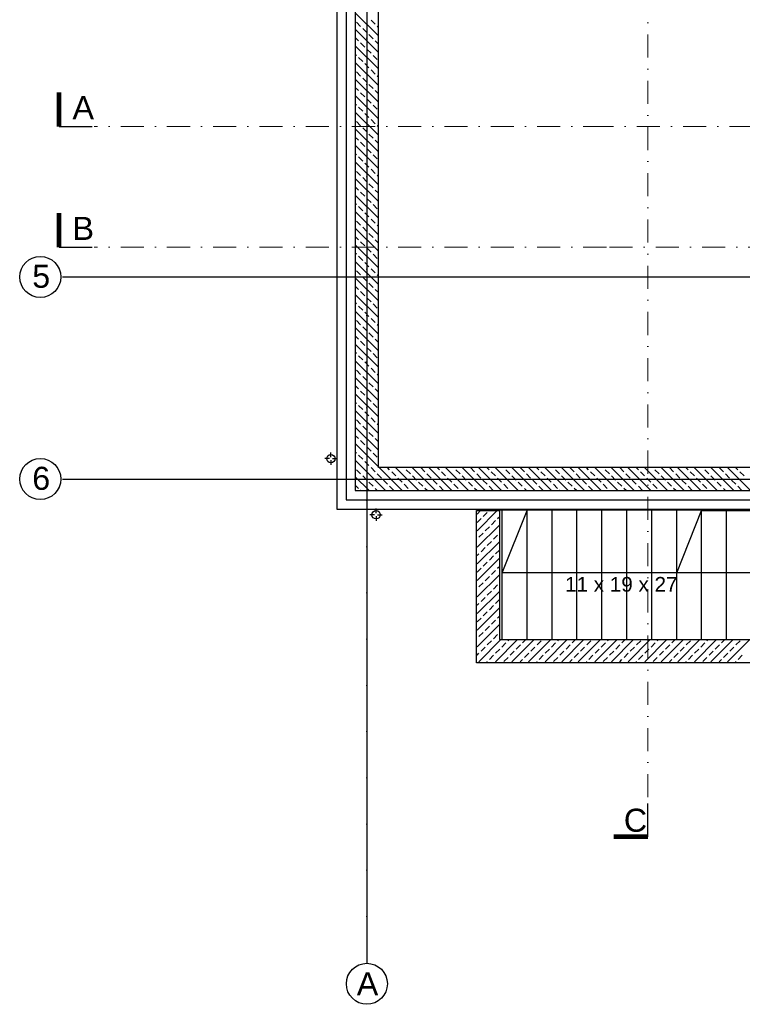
# Model space of a CAD drawing. Header units: millimetres. Extents: x -7023 to 53801, y 9849 to 33561.
# Tile 273 of 537: x 6008 to 6790, y 28541 to 29608. Entities that reach past the tile are written whole.
import ezdxf

# ---------------------------------------------------------------- set-up
doc = ezdxf.new("R2010")
doc.units = ezdxf.units.MM
doc.linetypes.add('DASHDOT', pattern=[1, 0.5, -0.25, 0, -0.25])
doc.linetypes.add('DASHDOTX2', pattern=[2, 1, -0.5, 0, -0.5])
doc.layers.add('.IE_podklad', color=252, linetype='Continuous')
doc.layers.add('PROJEKT osie', color=251, linetype='DASHDOTX2', lineweight=9)
doc.styles.add('Arial', font='arial.ttf', dxfattribs={"height": 125})
doc.styles.add('Opisowy', font='arial.ttf')
doc.styles.get("Standard").update_dxf_attribs({"font": 'arial.ttf'})
doc.linetypes.add('ZIGZAG', pattern='A,0.00254,-5.08,[131,ltypeshp.shx,S=5.08,R=0,X=-5.08,Y=0],-10.16,[131,ltypeshp.shx,S=5.08,R=180,X=5.08,Y=0],-5.08', length=20.32254)

# ---------------------------------------------------------------- blocks, each defined once
blk = doc.blocks.new('OSIE DOMKU')
at = {"layer": 'PROJEKT osie', "ltscale": 25}
for p, q in [((-32865.5, 6227), (-32865.5, 4134.8)), ((-33195, 4878.6), (-29896, 4878.6)), ((-33195, 4659.6), (-29896, 4659.6))]:
    blk.add_line(p, q, dxfattribs=at)
at = {"layer": 'PROJEKT osie', "linetype": 'Continuous'}
for centre in [(-33219.2, 4878.6), (-33219.2, 4659.6), (-32865.5, 4112.6)]:
    blk.add_circle(centre, 22.2, dxfattribs=at)
at = {"layer": 'PROJEKT osie', "char_height": 25, "attachment_point": 1}
for s, insert, width in [('5', (-33227.9, 4891.9), 30.102), ('6', (-33227.9, 4672.9), 30.102), ('{\\fArial|b0|i0|c238|p34;A}', (-32876.4, 4125.1), 492.116)]:
    blk.add_mtext(s, dxfattribs=dict(at, insert=insert, width=width))

msp = doc.modelspace()

# ---------------------------------------------------------------- linework, layer by layer
at = {"layer": '.IE_podklad', "ltscale": 25}
for p, q in [((6383.6, 30677.8), (6383.6, 28585.6)), ((6054.1, 29329.4), (9353.1, 29329.4)), ((6054.1, 29110.4), (9353.1, 29110.4))]:
    msp.add_line(p, q, dxfattribs=at)
at = {"layer": '.IE_podklad'}
for p, q in [((6351.1, 30374.9), (6351.1, 29077.9)), ((6371.1, 30354.9), (6371.1, 29097.9)), ((6396.1, 29122.9), (6396.1, 29622.9)), ((6396.1, 29590.7), (6371.1, 29615.7)), ((6376.8, 29601), (6372.4, 29605.5)), ((6392.6, 29603.2), (6388.1, 29607.7)), ((6396.1, 29599.7), (6394.8, 29601)), ((6396.1, 29572.8), (6371.1, 29597.8)), ((6383.6, 29594.2), (6379.1, 29598.7)), ((6390.3, 29587.5), (6385.8, 29592)), ((6374.6, 29585.3), (6371.1, 29588.8)), ((6396.1, 29554.8), (6371.1, 29579.8)), ((6381.3, 29578.5), (6376.8, 29583)), ((6396.1, 29581.8), (6392.6, 29585.3)), ((6372.4, 29569.5), (6371.1, 29570.8)), ((6388.1, 29571.8), (6383.6, 29576.3)), ((6394.8, 29565.1), (6390.3, 29569.5)), ((6396.1, 29536.9), (6371.1, 29561.9)), ((6379.1, 29562.8), (6374.6, 29567.3)), ((6385.8, 29556.1), (6381.3, 29560.6)), ((6376.8, 29547.1), (6372.4, 29551.6)), ((6392.6, 29549.3), (6388.1, 29553.8)), ((6396.1, 29545.8), (6394.8, 29547.1)), ((6396.1, 29518.9), (6371.1, 29543.9)), ((6383.6, 29540.4), (6379.1, 29544.8)), ((6390.3, 29533.6), (6385.8, 29538.1)), ((6374.6, 29531.4), (6371.1, 29534.9)), ((6396.1, 29500.9), (6371.1, 29525.9)), ((6381.3, 29524.6), (6376.8, 29529.1)), ((6396.1, 29527.9), (6392.6, 29531.4)), ((6372.4, 29515.7), (6371.1, 29517)), ((6388.1, 29517.9), (6383.6, 29522.4)), ((6394.8, 29511.2), (6390.3, 29515.7)), ((6396.1, 29483), (6371.1, 29508)), ((6379.1, 29508.9), (6374.6, 29513.4)), ((6385.8, 29502.2), (6381.3, 29506.7)), ((6376.8, 29493.2), (6372.4, 29497.7)), ((6392.6, 29495.5), (6388.1, 29499.9)), ((6396.1, 29492), (6394.8, 29493.2)), ((6396.1, 29465), (6371.1, 29490)), ((6383.6, 29486.5), (6379.1, 29491)), ((6390.3, 29479.7), (6385.8, 29484.2)), ((6374.6, 29477.5), (6371.1, 29481)), ((6396.1, 29447.1), (6371.1, 29472.1)), ((6381.3, 29470.8), (6376.8, 29475.3)), ((6396.1, 29474), (6392.6, 29477.5)), ((6372.4, 29461.8), (6371.1, 29463.1)), ((6388.1, 29464), (6383.6, 29468.5)), ((6394.8, 29457.3), (6390.3, 29461.8)), ((6396.1, 29429.1), (6371.1, 29454.1)), ((6379.1, 29455), (6374.6, 29459.5)), ((6385.8, 29448.3), (6381.3, 29452.8)), ((6376.8, 29439.3), (6372.4, 29443.8)), ((6392.6, 29441.6), (6388.1, 29446.1)), ((6396.1, 29411.1), (6371.1, 29436.1)), ((6383.6, 29432.6), (6379.1, 29437.1)), ((6390.3, 29425.9), (6385.8, 29430.3)), ((6396.1, 29438.1), (6394.8, 29439.3)), ((6374.6, 29423.6), (6371.1, 29427.2)), ((6381.3, 29416.9), (6376.8, 29421.4)), ((6396.1, 29420.1), (6392.6, 29423.6)), ((6396.1, 29393.2), (6371.1, 29418.2)), ((6372.4, 29407.9), (6371.1, 29409.2)), ((6388.1, 29410.1), (6383.6, 29414.6)), ((6394.8, 29403.4), (6390.3, 29407.9)), ((6396.1, 29375.2), (6371.1, 29400.2)), ((6379.1, 29401.2), (6374.6, 29405.7)), ((6385.8, 29394.4), (6381.3, 29398.9)), ((6376.8, 29385.4), (6372.4, 29389.9)), ((6392.6, 29387.7), (6388.1, 29392.2)), ((6396.1, 29357.3), (6371.1, 29382.3)), ((6383.6, 29378.7), (6379.1, 29383.2)), ((6390.3, 29372), (6385.8, 29376.5)), ((6396.1, 29384.2), (6394.8, 29385.4)), ((6374.6, 29369.7), (6371.1, 29373.3)), ((6381.3, 29363), (6376.8, 29367.5)), ((6396.1, 29366.2), (6392.6, 29369.7)), ((6396.1, 29339.3), (6371.1, 29364.3)), ((6372.4, 29354), (6371.1, 29355.3)), ((6388.1, 29356.3), (6383.6, 29360.8)), ((6396.1, 29321.3), (6371.1, 29346.3)), ((6379.1, 29347.3), (6374.6, 29351.8)), ((6385.8, 29340.5), (6381.3, 29345)), ((6394.8, 29349.5), (6390.3, 29354)), ((6376.8, 29331.6), (6372.4, 29336.1)), ((6392.6, 29333.8), (6388.1, 29338.3)), ((6396.1, 29303.4), (6371.1, 29328.4)), ((6383.6, 29324.8), (6379.1, 29329.3)), ((6390.3, 29318.1), (6385.8, 29322.6)), ((6396.1, 29330.3), (6394.8, 29331.6)), ((6374.6, 29315.9), (6371.1, 29319.4)), ((6381.3, 29309.1), (6376.8, 29313.6)), ((6396.1, 29312.4), (6392.6, 29315.9)), ((6396.1, 29285.4), (6371.1, 29310.4)), ((6372.4, 29300.1), (6371.1, 29301.4)), ((6388.1, 29302.4), (6383.6, 29306.9)), ((6396.1, 29267.5), (6371.1, 29292.5)), ((6379.1, 29293.4), (6374.6, 29297.9)), ((6385.8, 29286.7), (6381.3, 29291.2)), ((6394.8, 29295.6), (6390.3, 29300.1)), ((6376.8, 29277.7), (6372.4, 29282.2)), ((6392.6, 29279.9), (6388.1, 29284.4)), ((6396.1, 29249.5), (6371.1, 29274.5)), ((6383.6, 29270.9), (6379.1, 29275.4)), ((6396.1, 29276.4), (6394.8, 29277.7)), ((6374.6, 29262), (6371.1, 29265.5)), ((6381.3, 29255.2), (6376.8, 29259.7)), ((6390.3, 29264.2), (6385.8, 29268.7)), ((6396.1, 29258.5), (6392.6, 29262)), ((6396.1, 29231.5), (6371.1, 29256.5)), ((6372.4, 29246.3), (6371.1, 29247.6)), ((6388.1, 29248.5), (6383.6, 29253)), ((6396.1, 29213.6), (6371.1, 29238.6)), ((6379.1, 29239.5), (6374.6, 29244)), ((6385.8, 29232.8), (6381.3, 29237.3)), ((6394.8, 29241.8), (6390.3, 29246.3)), ((6376.8, 29223.8), (6372.4, 29228.3)), ((6392.6, 29226), (6388.1, 29230.5)), ((6396.1, 29195.6), (6371.1, 29220.6)), ((6383.6, 29217.1), (6379.1, 29221.6)), ((6396.1, 29222.6), (6394.8, 29223.8)), ((6374.6, 29208.1), (6371.1, 29211.6)), ((6381.3, 29201.4), (6376.8, 29205.8)), ((6390.3, 29210.3), (6385.8, 29214.8)), ((6396.1, 29204.6), (6392.6, 29208.1)), ((6396.1, 29177.7), (6371.1, 29202.7)), ((6388.1, 29194.6), (6383.6, 29199.1)), ((6372.4, 29192.4), (6371.1, 29193.7)), ((6396.1, 29159.7), (6371.1, 29184.7)), ((6379.1, 29185.6), (6374.6, 29190.1)), ((6394.8, 29187.9), (6390.3, 29192.4)), ((6376.8, 29169.9), (6372.4, 29174.4)), ((6385.8, 29178.9), (6381.3, 29183.4)), ((6392.6, 29172.2), (6388.1, 29176.7)), ((6396.1, 29141.7), (6371.1, 29166.7)), ((6383.6, 29163.2), (6379.1, 29167.7)), ((6396.1, 29168.7), (6394.8, 29169.9)), ((6374.6, 29154.2), (6371.1, 29157.7)), ((6381.3, 29147.5), (6376.8, 29152)), ((6390.3, 29156.5), (6385.8, 29160.9)), ((6396.1, 29150.7), (6392.6, 29154.2)), ((6396.1, 29123.8), (6371.1, 29148.8)), ((6388.1, 29140.7), (6383.6, 29145.2)), ((6372.4, 29138.5), (6371.1, 29139.8)), ((6403.9, 29097.9), (6371.1, 29130.8)), ((6379.1, 29131.8), (6374.6, 29136.2)), ((6394.8, 29134), (6390.3, 29138.5)), ((6376.8, 29116), (6372.4, 29120.5)), ((6385.8, 29125), (6381.3, 29129.5)), ((6392.6, 29118.3), (6388.1, 29122.8)), ((6917.1, 29122.9), (6396.1, 29122.9)), ((6421.9, 29097.9), (6396.9, 29122.9)), ((6408.3, 29120.5), (6405.9, 29122.9)), ((6439.8, 29097.9), (6414.8, 29122.9)), ((6424, 29122.8), (6423.8, 29122.9)), ((6430.7, 29116), (6426.2, 29120.5)), ((6457.8, 29097.9), (6432.8, 29122.9)), ((6446.4, 29118.3), (6442, 29122.8)), ((6475.8, 29097.9), (6450.8, 29122.9)), ((6462.2, 29120.5), (6459.7, 29122.9)), ((6493.7, 29097.9), (6468.7, 29122.9)), ((6477.9, 29122.8), (6477.7, 29122.9)), ((6484.6, 29116), (6480.1, 29120.5)), ((6511.7, 29097.9), (6486.7, 29122.9)), ((6500.3, 29118.3), (6495.8, 29122.8)), ((6529.6, 29097.9), (6504.6, 29122.9)), ((6516, 29120.5), (6513.6, 29122.9)), ((6547.6, 29097.9), (6522.6, 29122.9)), ((6531.8, 29122.8), (6531.6, 29122.9)), ((6538.5, 29116), (6534, 29120.5)), ((6565.6, 29097.9), (6540.6, 29122.9)), ((6554.2, 29118.3), (6549.7, 29122.8)), ((6583.5, 29097.9), (6558.5, 29122.9)), ((6569.9, 29120.5), (6567.5, 29122.9)), ((6601.5, 29097.9), (6576.5, 29122.9)), ((6585.6, 29122.8), (6585.5, 29122.9)), ((6592.4, 29116), (6587.9, 29120.5)), ((6619.4, 29097.9), (6594.4, 29122.9)), ((6608.1, 29118.3), (6603.6, 29122.8)), ((6637.4, 29097.9), (6612.4, 29122.9)), ((6623.8, 29120.5), (6621.4, 29122.9)), ((6655.4, 29097.9), (6630.4, 29122.9)), ((6639.5, 29122.8), (6639.3, 29122.9)), ((6646.3, 29116), (6641.8, 29120.5)), ((6673.3, 29097.9), (6648.3, 29122.9)), ((6662, 29118.3), (6657.5, 29122.8)), ((6691.3, 29097.9), (6666.3, 29122.9)), ((6677.7, 29120.5), (6675.3, 29122.9)), ((6709.2, 29097.9), (6684.2, 29122.9)), ((6693.4, 29122.8), (6693.2, 29122.9)), ((6700.1, 29116), (6695.6, 29120.5)), ((6727.2, 29097.9), (6702.2, 29122.9)), ((6715.8, 29118.3), (6711.4, 29122.8)), ((6745.2, 29097.9), (6720.2, 29122.9)), ((6731.6, 29120.5), (6729.1, 29122.9)), ((6763.1, 29097.9), (6738.1, 29122.9)), ((6747.3, 29122.8), (6747.1, 29122.9)), ((6754, 29116), (6749.5, 29120.5)), ((6781.1, 29097.9), (6756.1, 29122.9)), ((6769.7, 29118.3), (6765.2, 29122.8)), ((6799.1, 29097.9), (6774.1, 29122.9)), ((6785.4, 29120.5), (6783, 29122.9)), ((6386, 29097.9), (6371.1, 29112.8)), ((6383.6, 29109.3), (6379.1, 29113.8)), ((6399.3, 29111.5), (6394.8, 29116)), ((6406, 29104.8), (6401.5, 29109.3)), ((6415, 29113.8), (6410.5, 29118.3)), ((6421.7, 29107.1), (6417.3, 29111.5)), ((6437.5, 29109.3), (6433, 29113.8)), ((6453.2, 29111.5), (6448.7, 29116)), ((6459.9, 29104.8), (6455.4, 29109.3)), ((6468.9, 29113.8), (6464.4, 29118.3)), ((6475.6, 29107.1), (6471.1, 29111.5)), ((6491.3, 29109.3), (6486.9, 29113.8)), ((6507.1, 29111.5), (6502.6, 29116)), ((6513.8, 29104.8), (6509.3, 29109.3)), ((6522.8, 29113.8), (6518.3, 29118.3)), ((6529.5, 29107.1), (6525, 29111.5)), ((6545.2, 29109.3), (6540.7, 29113.8)), ((6560.9, 29111.5), (6556.5, 29116)), ((6567.7, 29104.8), (6563.2, 29109.3)), ((6576.7, 29113.8), (6572.2, 29118.3)), ((6583.4, 29107.1), (6578.9, 29111.5)), ((6599.1, 29109.3), (6594.6, 29113.8)), ((6614.8, 29111.5), (6610.3, 29116)), ((6621.6, 29104.8), (6617.1, 29109.3)), ((6630.5, 29113.8), (6626, 29118.3)), ((6637.3, 29107.1), (6632.8, 29111.5)), ((6653, 29109.3), (6648.5, 29113.8)), ((6668.7, 29111.5), (6664.2, 29116)), ((6675.4, 29104.8), (6670.9, 29109.3)), ((6684.4, 29113.8), (6679.9, 29118.3)), ((6691.2, 29107.1), (6686.7, 29111.5)), ((6706.9, 29109.3), (6702.4, 29113.8)), ((6722.6, 29111.5), (6718.1, 29116)), ((6729.3, 29104.8), (6724.8, 29109.3)), ((6738.3, 29113.8), (6733.8, 29118.3)), ((6745, 29107.1), (6740.5, 29111.5)), ((6760.8, 29109.3), (6756.3, 29113.8)), ((6776.5, 29111.5), (6772, 29116)), ((6783.2, 29104.8), (6778.7, 29109.3)), ((6792.2, 29113.8), (6787.7, 29118.3)), ((6374.6, 29100.3), (6371.1, 29103.9)), ((6390.3, 29102.6), (6385.8, 29107.1)), ((6394.9, 29097.9), (6392.6, 29100.3)), ((6412.8, 29098.1), (6408.3, 29102.6)), ((6428.5, 29100.3), (6424, 29104.8)), ((6444.2, 29102.6), (6439.7, 29107.1)), ((6448.8, 29097.9), (6446.4, 29100.3)), ((6466.6, 29098.1), (6462.2, 29102.6)), ((6482.4, 29100.3), (6477.9, 29104.8)), ((6498.1, 29102.6), (6493.6, 29107.1)), ((6502.7, 29097.9), (6500.3, 29100.3)), ((6520.5, 29098.1), (6516, 29102.6)), ((6536.2, 29100.3), (6531.8, 29104.8)), ((6552, 29102.6), (6547.5, 29107.1)), ((6556.6, 29097.9), (6554.2, 29100.3)), ((6574.4, 29098.1), (6569.9, 29102.6)), ((6590.1, 29100.3), (6585.6, 29104.8)), ((6605.8, 29102.6), (6601.4, 29107.1)), ((6610.5, 29097.9), (6608.1, 29100.3)), ((6628.3, 29098.1), (6623.8, 29102.6)), ((6644, 29100.3), (6639.5, 29104.8)), ((6659.7, 29102.6), (6655.2, 29107.1)), ((6664.3, 29097.9), (6662, 29100.3)), ((6682.2, 29098.1), (6677.7, 29102.6)), ((6697.9, 29100.3), (6693.4, 29104.8)), ((6713.6, 29102.6), (6709.1, 29107.1)), ((6718.2, 29097.9), (6715.8, 29100.3)), ((6736.1, 29098.1), (6731.6, 29102.6)), ((6751.8, 29100.3), (6747.3, 29104.8)), ((6767.5, 29102.6), (6763, 29107.1)), ((6772.1, 29097.9), (6769.7, 29100.3)), ((6789.9, 29098.1), (6785.4, 29102.6)), ((6371.1, 29097.9), (6917.1, 29097.9)), ((6377, 29097.9), (6376.8, 29098.1)), ((6430.9, 29097.9), (6430.7, 29098.1)), ((6484.7, 29097.9), (6484.6, 29098.1)), ((6538.6, 29097.9), (6538.5, 29098.1)), ((6592.5, 29097.9), (6592.4, 29098.1)), ((6646.4, 29097.9), (6646.3, 29098.1)), ((6700.3, 29097.9), (6700.1, 29098.1)), ((6754.1, 29097.9), (6754, 29098.1)), ((6351.1, 29077.9), (6917.1, 29077.9)), ((6502.2, 28911.4), (6502.2, 29076.4)), ((6502.2, 29076.4), (6527.2, 29076.4)), ((6503.2, 29072.4), (6507.2, 29076.5)), ((6503.2, 29054.4), (6525.2, 29076.5)), ((6503.2, 29063.4), (6507.3, 29067.5)), ((6509.5, 29069.8), (6514, 29074.3)), ((6525.2, 29067.5), (6527.2, 29069.5)), ((6527.2, 29076.4), (6527.2, 28936.4)), ((6530.2, 29008.7), (6557.2, 29076.4)), ((6719.2, 29008.7), (6746.2, 29076.4)), ((6746.2, 28936.4), (6746.2, 29076.4)), ((6746.2, 29076.4), (6918.1, 29076.4)), ((6773.2, 28936.4), (6773.2, 29076.4)), ((6503.2, 29036.5), (6527.2, 29060.5)), ((6511.8, 29054.1), (6516.3, 29058.6)), ((6518.5, 29060.8), (6523, 29065.3)), ((6505, 29047.3), (6509.5, 29051.8)), ((6520.8, 29045.1), (6525.2, 29049.6)), ((6503.2, 29018.5), (6527.2, 29042.5)), ((6507.3, 29031.6), (6511.8, 29036.1)), ((6514, 29038.4), (6518.5, 29042.8)), ((6503.2, 29027.5), (6505, 29029.4)), ((6503.2, 29000.6), (6527.2, 29024.6)), ((6516.3, 29022.6), (6520.8, 29027.1)), ((6523, 29029.4), (6527.2, 29033.5)), ((6503.2, 29009.5), (6507.3, 29013.7)), ((6509.5, 29015.9), (6514, 29020.4)), ((6525.2, 29013.7), (6527.2, 29015.6)), ((6503.2, 28982.6), (6527.2, 29006.6)), ((6511.8, 29000.2), (6516.3, 29004.7)), ((6518.5, 29006.9), (6523, 29011.4)), ((6800.2, 29008.7), (6530.2, 29008.7)), ((6505, 28993.5), (6509.5, 28997.9)), ((6520.8, 28991.2), (6525.2, 28995.7)), ((6503.2, 28964.6), (6527.2, 28988.6)), ((6507.3, 28977.7), (6511.8, 28982.2)), ((6514, 28984.5), (6518.5, 28989)), ((6503.2, 28973.6), (6505, 28975.5)), ((6503.2, 28946.7), (6527.2, 28970.7)), ((6516.3, 28968.8), (6520.8, 28973.2)), ((6523, 28975.5), (6527.2, 28979.7)), ((6503.2, 28955.7), (6507.3, 28959.8)), ((6509.5, 28962), (6514, 28966.5)), ((6525.2, 28959.8), (6527.2, 28961.7)), ((6503.2, 28928.7), (6527.2, 28952.7)), ((6511.8, 28946.3), (6516.3, 28950.8)), ((6518.5, 28953), (6523, 28957.5)), ((6505, 28939.6), (6509.5, 28944.1)), ((6520.8, 28937.3), (6525.2, 28941.8)), ((6504.8, 28912.4), (6528.8, 28936.4)), ((6507.3, 28923.9), (6511.8, 28928.3)), ((6514, 28930.6), (6518.5, 28935.1)), ((6522.8, 28912.4), (6546.8, 28936.4)), ((6527.2, 28936.4), (7040.2, 28936.4)), ((6529.7, 28928.3), (6534.2, 28932.8)), ((6536.5, 28935.1), (6537.8, 28936.4)), ((6540.8, 28912.4), (6564.8, 28936.4)), ((6545.4, 28926.1), (6549.9, 28930.6)), ((6552.2, 28932.8), (6555.8, 28936.4)), ((6558.7, 28912.4), (6582.7, 28936.4)), ((6561.2, 28923.9), (6565.7, 28928.3)), ((6567.9, 28930.6), (6572.4, 28935.1)), ((6576.7, 28912.4), (6600.7, 28936.4)), ((6583.6, 28928.3), (6588.1, 28932.8)), ((6590.3, 28935.1), (6591.7, 28936.4)), ((6594.7, 28912.4), (6618.6, 28936.4)), ((6599.3, 28926.1), (6603.8, 28930.6)), ((6606.1, 28932.8), (6609.7, 28936.4)), ((6612.6, 28912.4), (6636.6, 28936.4)), ((6615, 28923.9), (6619.5, 28928.3)), ((6621.8, 28930.6), (6626.3, 28935.1)), ((6630.6, 28912.4), (6654.6, 28936.4)), ((6637.5, 28928.3), (6642, 28932.8)), ((6644.2, 28935.1), (6645.6, 28936.4)), ((6648.5, 28912.4), (6672.5, 28936.4)), ((6653.2, 28926.1), (6657.7, 28930.6)), ((6659.9, 28932.8), (6663.5, 28936.4)), ((6666.5, 28912.4), (6690.5, 28936.4)), ((6668.9, 28923.9), (6673.4, 28928.3)), ((6675.7, 28930.6), (6680.2, 28935.1)), ((6684.5, 28912.4), (6708.4, 28936.4)), ((6691.4, 28928.3), (6695.9, 28932.8)), ((6698.1, 28935.1), (6699.5, 28936.4)), ((6702.4, 28912.4), (6726.4, 28936.4)), ((6707.1, 28926.1), (6711.6, 28930.6)), ((6713.8, 28932.8), (6717.4, 28936.4)), ((6720.4, 28912.4), (6744.4, 28936.4)), ((6722.8, 28923.9), (6727.3, 28928.3)), ((6729.5, 28930.6), (6734, 28935.1)), ((6738.3, 28912.4), (6762.3, 28936.4)), ((6745.3, 28928.3), (6749.7, 28932.8)), ((6752, 28935.1), (6753.4, 28936.4)), ((6756.3, 28912.4), (6780.3, 28936.4)), ((6761, 28926.1), (6765.5, 28930.6)), ((6767.7, 28932.8), (6771.3, 28936.4)), ((6774.3, 28912.4), (6798.3, 28936.4)), ((6776.7, 28923.9), (6781.2, 28928.3)), ((6783.4, 28930.6), (6787.9, 28935.1)), ((6503.2, 28919.7), (6505, 28921.6)), ((6516.3, 28914.9), (6520.8, 28919.4)), ((6523, 28921.6), (6527.5, 28926.1)), ((6532, 28912.6), (6536.5, 28917.1)), ((6538.7, 28919.4), (6543.2, 28923.9)), ((6554.4, 28917.1), (6558.9, 28921.6)), ((6570.1, 28914.9), (6574.6, 28919.4)), ((6576.9, 28921.6), (6581.4, 28926.1)), ((6585.9, 28912.6), (6590.3, 28917.1)), ((6592.6, 28919.4), (6597.1, 28923.9)), ((6608.3, 28917.1), (6612.8, 28921.6)), ((6624, 28914.9), (6628.5, 28919.4)), ((6630.8, 28921.6), (6635.2, 28926.1)), ((6639.7, 28912.6), (6644.2, 28917.1)), ((6646.5, 28919.4), (6651, 28923.9)), ((6662.2, 28917.1), (6666.7, 28921.6)), ((6677.9, 28914.9), (6682.4, 28919.4)), ((6684.6, 28921.6), (6689.1, 28926.1)), ((6693.6, 28912.6), (6698.1, 28917.1)), ((6700.4, 28919.4), (6704.8, 28923.9)), ((6716.1, 28917.1), (6720.6, 28921.6)), ((6731.8, 28914.9), (6736.3, 28919.4)), ((6738.5, 28921.6), (6743, 28926.1)), ((6747.5, 28912.6), (6752, 28917.1)), ((6754.2, 28919.4), (6758.7, 28923.9)), ((6770, 28917.1), (6774.4, 28921.6)), ((6785.7, 28914.9), (6790.2, 28919.4)), ((7065.2, 28911.4), (6502.2, 28911.4)), ((6513.8, 28912.4), (6514, 28912.6)), ((6549.8, 28912.4), (6552.2, 28914.9)), ((6567.7, 28912.4), (6567.9, 28912.6)), ((6603.6, 28912.4), (6606.1, 28914.9)), ((6621.6, 28912.4), (6621.8, 28912.6)), ((6657.5, 28912.4), (6659.9, 28914.9)), ((6675.5, 28912.4), (6675.7, 28912.6)), ((6711.4, 28912.4), (6713.8, 28914.9)), ((6729.4, 28912.4), (6729.5, 28912.6)), ((6765.3, 28912.4), (6767.7, 28914.9)), ((6783.2, 28912.4), (6783.4, 28912.6))]:
    msp.add_line(p, q, dxfattribs=at)
at = {"layer": '.IE_podklad', "linetype": 'ZIGZAG'}
for p, q in [((6361.1, 30364.9), (6361.1, 29087.9)), ((6361.1, 29087.9), (6917.1, 29087.9))]:
    msp.add_line(p, q, dxfattribs=at)
at = {"layer": '.IE_podklad', "linetype": 'Continuous'}
for p, q in [((6343, 29132.5), (6338, 29132.5)), ((6344.7, 29134.2), (6344.7, 29139.2)), ((6344.7, 29130.8), (6344.7, 29125.8)), ((6346.4, 29132.5), (6351.4, 29132.5)), ((6393.6, 29073.4), (6393.6, 29078.5)), ((6391.9, 29071.7), (6386.9, 29071.7)), ((6393.6, 29070.1), (6393.6, 29065)), ((6395.3, 29071.7), (6400.3, 29071.7))]:
    msp.add_line(p, q, dxfattribs=at)
at = {"layer": '.IE_podklad', "ltscale": 10}
for p, q in [((6746.2, 29076.4), (6503.2, 29076.5)), ((6530.2, 28936.4), (6530.2, 29076.4)), ((6557.2, 28936.4), (6557.2, 29076.4)), ((6584.2, 28936.4), (6584.2, 29076.4)), ((6611.2, 28936.4), (6611.2, 29076.4)), ((6638.2, 28936.4), (6638.2, 29076.4)), ((6665.2, 28936.4), (6665.2, 29076.4)), ((6692.2, 28936.4), (6692.2, 29076.4)), ((6719.2, 28936.4), (6719.2, 29076.4))]:
    msp.add_line(p, q, dxfattribs=at)
at = {"layer": '.IE_podklad', "linetype": 'DASHDOT', "lineweight": 13, "ltscale": 50}
for points in [[(6688, 30644.2), (6688, 28758.8)], [(6643, 29492.4), (6643, 29492.4), (6088.1, 29492.4)], [(9105.8, 29492.4), (6643, 29492.4)], [(6643, 29361.6), (6643, 29361.6), (6088.1, 29361.6)], [(7873.8, 29361.6), (6643, 29361.6)]]:
    msp.add_lwpolyline(points, dxfattribs=at)
at = {"layer": '.IE_podklad', "ltscale": 25, "const_width": 5}
for points in [[(6050.2, 29492.4), (6050.2, 29529.5)], [(6050.2, 29361.6), (6050.2, 29398.6)], [(6651, 28722.8), (6688, 28722.8)]]:
    msp.add_lwpolyline(points, dxfattribs=at)
at = {"layer": '.IE_podklad', "lineweight": 30, "ltscale": 25}
for points in [[(6050.2, 29492.4), (6086.1, 29492.4)], [(6050.2, 29361.6), (6086.1, 29361.6)], [(6688, 28722.8), (6688, 28758.8)]]:
    msp.add_lwpolyline(points, dxfattribs=at)
at = {"layer": '.IE_podklad', "linetype": 'Continuous'}
for centre, radius in [((6029.9, 29329.4), 22.2), ((6029.9, 29110.4), 22.2), ((6344.7, 29132.5), 4.5), ((6393.6, 29071.7), 4.5), ((6383.6, 28563.4), 22.2)]:
    msp.add_circle(centre, radius, dxfattribs=at)

# ---------------------------------------------------------------- block references
at = {"layer": '.IE_podklad'}
msp.add_blockref('OSIE DOMKU', (39249.1, 24450.8), dxfattribs=at)

# ---------------------------------------------------------------- texts
at = {"layer": '.IE_podklad', "linetype": 'Continuous', "style": 'Opisowy'}
msp.add_text('11 x 19 x 27', height=16, dxfattribs=at).set_placement((6598.3, 28988.3))
at = {"layer": '.IE_podklad', "ltscale": 25, "char_height": 25, "style": 'Arial'}
for s, heights, insert, attachment_point in [('A', [-25], (6064.8, 29525.4), 1), ('B', [-25], (6064.8, 29394.5), 1), ('C', [-25.9], (6661.9, 28727.8), 7)]:
    msp.add_mtext_dynamic_manual_height_columns(s, width=190.33, gutter_width=1, heights=heights, dxfattribs=dict(at, insert=insert, attachment_point=attachment_point))
at = {"layer": '.IE_podklad', "char_height": 25, "attachment_point": 1}
for s, insert, width in [('5', (6021.2, 29342.7), 30.102), ('6', (6021.2, 29123.7), 30.102), ('{\\fArial|b0|i0|c238|p34;A}', (6372.7, 28575.9), 492.116)]:
    msp.add_mtext(s, dxfattribs=dict(at, insert=insert, width=width))

doc.saveas('drawing.dxf')
